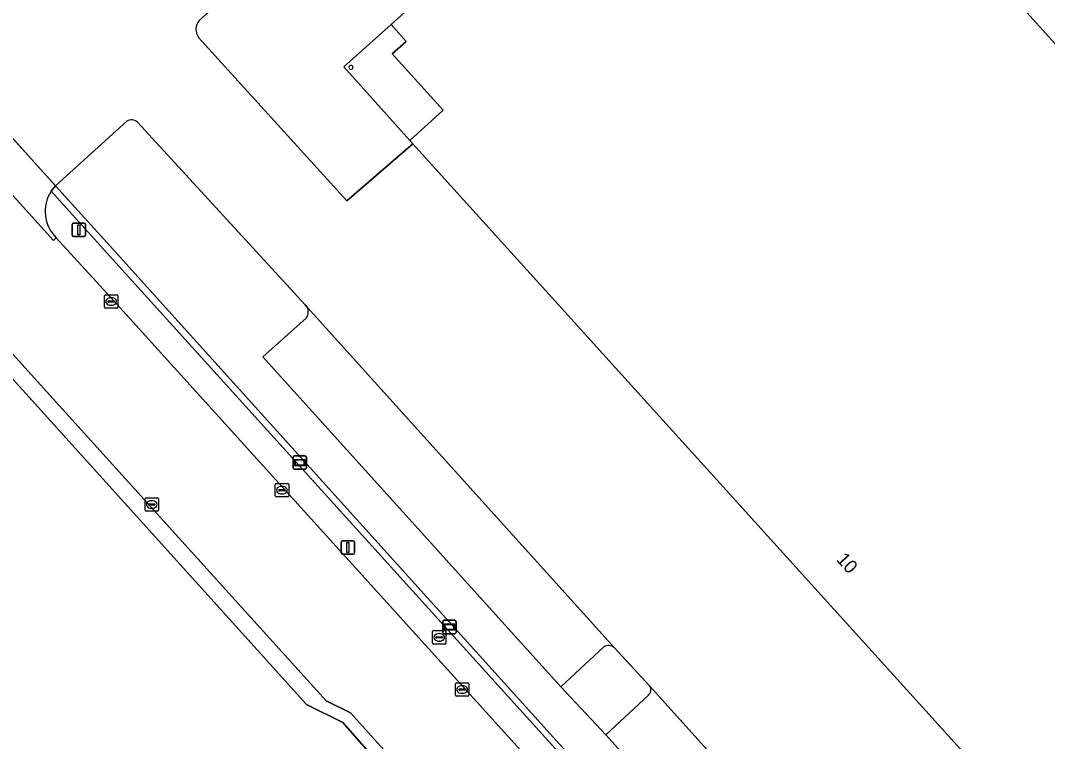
# Model space of a CAD drawing. Extents: x 156141 to 158132, y 385651 to 388333.
# Drawn here: x 156844.2 to 156920.6, y 387688.6 to 387742.2 of the extents above; entities that cross this region are included whole.
import ezdxf

# ---------------------------------------------------------------- set-up
doc = ezdxf.new("R2010")
doc.units = 0
for name, color, linetype in [('IMGEO_Brandkraan', 7, 'Continuous'), ('IMGEO_Erf', 7, 'Continuous'), ('IMGEO_Groenvoorziening', 7, 'Continuous'), ('IMGEO_Hek', 7, 'Continuous'), ('IMGEO_Kolk', 7, 'Continuous'), ('IMGEO_Lichtmast', 7, 'Continuous'), ('IMGEO_Pand', 7, 'Continuous'), ('IMGEO_Pand_nummerreeks', 7, 'Continuous'), ('IMGEO_Pand_overbouw', 7, 'Continuous'), ('IMGEO_Parkeervlak_gesloten', 7, 'Continuous'), ('IMGEO_Rijbaan_lokaal_gesloten', 7, 'Continuous'), ('IMGEO_Verkeersbordpaal', 7, 'Continuous'), ('IMGEO_Verklikker', 7, 'Continuous'), ('IMGEO_Voetpad_halfverhard', 7, 'Continuous'), ('IMGEO_Voetpad_open', 7, 'Continuous')]:
    doc.layers.add(name, color=color, linetype=linetype)

msp = doc.modelspace()

# ---------------------------------------------------------------- linework, layer by layer
at = {"layer": 'IMGEO_Brandkraan'}
for p, q in [((156874.865, 387695.896), (156874.865, 387696.748)), ((156874.94, 387696.822), (156875.792, 387696.822)), ((156875.167, 387696.365), (156875.565, 387696.365)), ((156875.353, 387696.602), (156875.378, 387696.602)), ((156875.866, 387696.748), (156875.866, 387695.896)), ((156875.792, 387695.822), (156874.94, 387695.822)), ((156875.124, 387696.316), (156875.124, 387696.328)), ((156875.562, 387696.279), (156875.164, 387696.279)), ((156875.376, 387696.042), (156875.351, 387696.042)), ((156875.608, 387696.328), (156875.608, 387696.316))]:
    msp.add_line(p, q, dxfattribs=at)
for points in [[(156874.865, 387695.896), (156874.865, 387696.748)], [(156874.94, 387696.822), (156875.792, 387696.822)], [(156875.866, 387696.748), (156875.866, 387695.896)], [(156875.792, 387695.822), (156874.94, 387695.822)]]:
    msp.add_lwpolyline(points, dxfattribs=at)
for centre, radius, start, end in [((156874.942, 387696.746), 0.0765, 91.55205, 178.44795), ((156874.942, 387696.746), 0.0765, 91.55205, 178.44795), ((156875.164, 387696.325), 0.0403, 85.87752, 175.75265), ((156875.569, 387696.327), 0.0386, 1.73085, 96.63898), ((156875.79, 387696.746), 0.0765, 1.55205, 88.44795), ((156875.79, 387696.746), 0.0765, 1.55205, 88.44795), ((156874.942, 387695.898), 0.0765, 181.55205, 268.44795), ((156874.942, 387695.898), 0.0765, 181.55205, 268.44795), ((156875.161, 387696.315), 0.0366, 178.93798, 274.71019), ((156875.565, 387696.322), 0.043, 264.86636, 352.45326), ((156875.79, 387695.898), 0.0765, 271.55205, 358.44795), ((156875.79, 387695.898), 0.0765, 271.55205, 358.44795)]:
    msp.add_arc(centre, radius, start, end, dxfattribs=at)
for centre, major_axis, ratio, start_param, end_param in [((156875.352, 387696.322), (-0.387, 0.002), 0.722429, 4.712389, 7.853982), ((156875.377, 387696.322), (-0.39, 0.002), 0.717154, 1.570796, 4.712389)]:
    msp.add_ellipse(centre, major_axis=major_axis, ratio=ratio, start_param=start_param, end_param=end_param, dxfattribs=at)
at = {"layer": 'IMGEO_Erf'}
for points in [[(156919.423, 387633.226), (156911.468, 387642.071), (156896.43, 387658.694), (156878.364, 387678.665), (156878.118, 387678.899), (156878, 387678.794), (156877.02, 387677.922), (156872.551, 387682.919), (156873.602, 387683.816), (156868.188, 387689.996), (156865.486, 387691.341), (156821.88, 387739.622), (156820.798, 387742.434), (156782.826, 387784.436), (156649.326, 387932.102)], [(156893.291, 387773.51), (156914.759, 387749.694), (156913.722, 387748.724), (156963.879, 387693.195), (156933.912, 387666.142), (156948.826, 387649.907), (157003.921, 387699.954), (157034.727, 387665.725), (157158.286, 387777.43), (157158.838, 387777.955), (157159.713, 387778.733), (157041.477, 387922.884)]]:
    msp.add_lwpolyline(points, dxfattribs=at)
at = {"layer": 'IMGEO_Groenvoorziening'}
for points in [[(156495.288, 387798.032), (156497.516, 387795.46), (156498.875, 387796.552), (156498.256, 387797.302), (156496.434, 387799.756), (156494.885, 387802.348), (156493.58, 387805.062), (156492.828, 387807.989), (156492.714, 387811.016), (156493.241, 387813.991), (156494.315, 387816.807), (156496.092, 387819.262), (156498.141, 387821.475), (156500.322, 387823.545), (156622.58, 387939.493), (156649.326, 387932.102), (156782.826, 387784.436), (156820.798, 387742.434), (156821.88, 387739.622), (156865.486, 387691.341), (156868.188, 387689.996), (156873.602, 387683.816), (156873.63, 387683.84)], [(156873.705, 387685.26), (156872.8, 387686.255), (156870.786, 387688.471), (156868.773, 387690.708), (156866.957, 387691.606), (156834.268, 387727.754), (156822.108, 387741.201), (156821.428, 387743.058), (156803.338, 387763.094)], [(156852.129, 387734.718), (156846.823, 387729.924), (156851.133, 387725.147), (156930.508, 387637.149), (156931.96, 387635.552), (156936.769, 387640.046)], [(156865.548, 387720.885), (156865.387, 387721.065), (156852.919, 387734.652)], [(156851.09, 387724.427), (156846.494, 387729.504)], [(156846.886, 387726.042), (156850.92, 387721.633), (156926.563, 387638.018), (156927.239, 387637.26), (156928.075, 387636.323)], [(156931.96, 387635.552), (156930.508, 387637.149), (156929.996, 387637.169), (156851.09, 387724.427)], [(156884.418, 387692.639), (156862.248, 387717.18), (156865.475, 387720.077)], [(156936.704, 387642.065), (156935.496, 387643.294), (156932.006, 387640.024), (156887.754, 387689.083), (156884.418, 387692.639)]]:
    msp.add_lwpolyline(points, dxfattribs=at)
msp.add_lwpolyline([(156851.133, 387725.147), (156846.823, 387729.924), (156846.494, 387729.504), (156851.09, 387724.427), (156929.996, 387637.169), (156930.508, 387637.149)], close=True, dxfattribs=at)
for centre, radius, start, end in [((156852.484, 387734.201), 0.627, 45.97747, 124.47124), ((156848.822, 387728.014), 2.764, 147.39263, 225.52747), ((156864.842, 387720.541), 0.785, 323.72894, 25.94614)]:
    msp.add_arc(centre, radius, start, end, dxfattribs=at)
at = {"layer": 'IMGEO_Hek'}
for points in [[(156846.823, 387729.924), (156829.722, 387748.873)], [(156873.602, 387683.816), (156868.188, 387689.996), (156865.486, 387691.341), (156821.88, 387739.622), (156820.798, 387742.434)], [(156851.133, 387725.147), (156846.823, 387729.924)], [(156930.508, 387637.149), (156851.133, 387725.147)]]:
    msp.add_lwpolyline(points, dxfattribs=at)
at = {"layer": 'IMGEO_Kolk'}
for p, q in [((156850.463, 387720.886), (156850.463, 387721.738)), ((156850.538, 387721.812), (156851.39, 387721.812)), ((156850.951, 387721.592), (156850.976, 387721.592)), ((156851.464, 387721.738), (156851.464, 387720.886)), ((156851.39, 387720.812), (156850.538, 387720.812)), ((156850.722, 387721.306), (156850.722, 387721.318)), ((156851.16, 387721.269), (156850.762, 387721.269)), ((156850.765, 387721.355), (156851.163, 387721.355)), ((156850.974, 387721.032), (156850.949, 387721.032)), ((156851.206, 387721.318), (156851.206, 387721.306)), ((156863.168, 387706.843), (156863.168, 387707.695)), ((156863.243, 387707.769), (156864.095, 387707.769)), ((156863.427, 387707.263), (156863.427, 387707.275)), ((156863.865, 387707.226), (156863.467, 387707.226)), ((156863.47, 387707.312), (156863.868, 387707.312)), ((156863.656, 387707.549), (156863.681, 387707.549)), ((156863.911, 387707.275), (156863.911, 387707.263)), ((156864.169, 387707.695), (156864.169, 387706.843)), ((156853.487, 387705.783), (156853.487, 387706.635)), ((156853.562, 387706.709), (156854.414, 387706.709)), ((156853.975, 387706.489), (156854, 387706.489)), ((156854.488, 387706.635), (156854.488, 387705.783)), ((156864.095, 387706.769), (156863.243, 387706.769)), ((156863.679, 387706.989), (156863.654, 387706.989)), ((156854.414, 387705.709), (156853.562, 387705.709)), ((156853.746, 387706.203), (156853.746, 387706.215)), ((156854.184, 387706.166), (156853.786, 387706.166)), ((156853.789, 387706.252), (156854.187, 387706.252)), ((156853.998, 387705.929), (156853.973, 387705.929)), ((156854.23, 387706.215), (156854.23, 387706.203)), ((156876.568, 387692.02), (156876.568, 387692.872)), ((156876.643, 387692.946), (156877.495, 387692.946)), ((156877.056, 387692.726), (156877.081, 387692.726)), ((156877.569, 387692.872), (156877.569, 387692.02)), ((156877.495, 387691.946), (156876.643, 387691.946)), ((156876.827, 387692.44), (156876.827, 387692.452)), ((156877.265, 387692.403), (156876.867, 387692.403)), ((156876.87, 387692.489), (156877.268, 387692.489)), ((156877.079, 387692.166), (156877.054, 387692.166)), ((156877.311, 387692.452), (156877.311, 387692.44))]:
    msp.add_line(p, q, dxfattribs=at)
for points in [[(156850.463, 387720.886), (156850.463, 387721.738)], [(156850.538, 387721.812), (156851.39, 387721.812)], [(156851.464, 387721.738), (156851.464, 387720.886)], [(156851.39, 387720.812), (156850.538, 387720.812)], [(156863.168, 387706.843), (156863.168, 387707.695)], [(156863.243, 387707.769), (156864.095, 387707.769)], [(156864.169, 387707.695), (156864.169, 387706.843)], [(156853.487, 387705.783), (156853.487, 387706.635)], [(156853.562, 387706.709), (156854.414, 387706.709)], [(156854.488, 387706.635), (156854.488, 387705.783)], [(156864.095, 387706.769), (156863.243, 387706.769)], [(156854.414, 387705.709), (156853.562, 387705.709)], [(156876.568, 387692.02), (156876.568, 387692.872)], [(156876.643, 387692.946), (156877.495, 387692.946)], [(156877.569, 387692.872), (156877.569, 387692.02)], [(156877.495, 387691.946), (156876.643, 387691.946)]]:
    msp.add_lwpolyline(points, dxfattribs=at)
for centre, radius, start, end in [((156850.54, 387721.736), 0.0765, 91.55205, 178.44795), ((156850.54, 387721.736), 0.0765, 91.55205, 178.44795), ((156851.388, 387721.736), 0.0765, 1.55205, 88.44795), ((156851.388, 387721.736), 0.0765, 1.55205, 88.44795), ((156850.54, 387720.888), 0.0765, 181.55205, 268.44795), ((156850.54, 387720.888), 0.0765, 181.55205, 268.44795), ((156850.762, 387721.315), 0.0403, 85.87752, 175.75265), ((156850.759, 387721.305), 0.0366, 178.93798, 274.71019), ((156851.163, 387721.312), 0.043, 264.86636, 352.45326), ((156851.167, 387721.317), 0.0386, 1.73085, 96.63898), ((156851.388, 387720.888), 0.0765, 271.55205, 358.44795), ((156851.388, 387720.888), 0.0765, 271.55205, 358.44795), ((156863.245, 387707.693), 0.0765, 91.55205, 178.44795), ((156863.245, 387707.693), 0.0765, 91.55205, 178.44795), ((156863.467, 387707.272), 0.0403, 85.87752, 175.75265), ((156863.464, 387707.262), 0.0366, 178.93798, 274.71019), ((156863.868, 387707.269), 0.043, 264.86636, 352.45326), ((156863.872, 387707.274), 0.0386, 1.73085, 96.63898), ((156864.093, 387707.693), 0.0765, 1.55205, 88.44795), ((156864.093, 387707.693), 0.0765, 1.55205, 88.44795), ((156853.564, 387706.633), 0.0765, 91.55205, 178.44795), ((156853.564, 387706.633), 0.0765, 91.55205, 178.44795), ((156854.412, 387706.633), 0.0765, 1.55205, 88.44795), ((156854.412, 387706.633), 0.0765, 1.55205, 88.44795), ((156863.245, 387706.845), 0.0765, 181.55205, 268.44795), ((156863.245, 387706.845), 0.0765, 181.55205, 268.44795), ((156864.093, 387706.845), 0.0765, 271.55205, 358.44795), ((156864.093, 387706.845), 0.0765, 271.55205, 358.44795), ((156853.564, 387705.785), 0.0765, 181.55205, 268.44795), ((156853.564, 387705.785), 0.0765, 181.55205, 268.44795), ((156853.786, 387706.212), 0.0403, 85.87752, 175.75265), ((156853.783, 387706.202), 0.0366, 178.93798, 274.71019), ((156854.187, 387706.209), 0.043, 264.86636, 352.45326), ((156854.191, 387706.214), 0.0386, 1.73085, 96.63898), ((156854.412, 387705.785), 0.0765, 271.55205, 358.44795), ((156854.412, 387705.785), 0.0765, 271.55205, 358.44795), ((156876.645, 387692.87), 0.0765, 91.55205, 178.44795), ((156876.645, 387692.87), 0.0765, 91.55205, 178.44795), ((156877.493, 387692.87), 0.0765, 1.55205, 88.44795), ((156877.493, 387692.87), 0.0765, 1.55205, 88.44795), ((156876.645, 387692.022), 0.0765, 181.55205, 268.44795), ((156876.645, 387692.022), 0.0765, 181.55205, 268.44795), ((156876.867, 387692.449), 0.0403, 85.87752, 175.75265), ((156876.864, 387692.439), 0.0366, 178.93798, 274.71019), ((156877.268, 387692.446), 0.043, 264.86636, 352.45326), ((156877.272, 387692.451), 0.0386, 1.73085, 96.63898), ((156877.493, 387692.022), 0.0765, 271.55205, 358.44795), ((156877.493, 387692.022), 0.0765, 271.55205, 358.44795)]:
    msp.add_arc(centre, radius, start, end, dxfattribs=at)
for centre, major_axis, ratio, start_param, end_param in [((156850.95, 387721.312), (-0.387, 0.002), 0.722429, 4.712389, 7.853982), ((156850.975, 387721.312), (-0.39, 0.002), 0.717154, 1.570796, 4.712389), ((156863.655, 387707.269), (-0.387, 0.002), 0.722429, 4.712389, 7.853982), ((156863.68, 387707.269), (-0.39, 0.002), 0.717154, 1.570796, 4.712389), ((156853.974, 387706.209), (-0.387, 0.002), 0.722429, 4.712389, 7.853982), ((156853.999, 387706.209), (-0.39, 0.002), 0.717154, 1.570796, 4.712389), ((156877.055, 387692.446), (-0.387, 0.002), 0.722429, 4.712389, 7.853982), ((156877.08, 387692.446), (-0.39, 0.002), 0.717154, 1.570796, 4.712389)]:
    msp.add_ellipse(centre, major_axis=major_axis, ratio=ratio, start_param=start_param, end_param=end_param, dxfattribs=at)
at = {"layer": 'IMGEO_Lichtmast'}
for p, q in [((156868.067, 387702.602), (156868.067, 387703.402)), ((156868.067, 387703.402), (156868.067, 387702.602)), ((156868.167, 387703.502), (156868.957, 387703.502)), ((156868.957, 387703.502), (156868.167, 387703.502)), ((156869.057, 387703.402), (156869.057, 387702.602)), ((156869.057, 387702.602), (156869.057, 387703.402)), ((156868.957, 387702.502), (156868.167, 387702.502)), ((156868.167, 387702.502), (156868.957, 387702.502))]:
    msp.add_line(p, q, dxfattribs=at)
msp.add_lwpolyline([(156868.487, 387703.377), (156868.637, 387703.377), (156868.637, 387702.627), (156868.487, 387702.627), (156868.487, 387703.377)], dxfattribs=at)
for centre, start, end in [((156868.167, 387703.402), 90, 180), ((156868.167, 387703.402), 90, 180), ((156868.957, 387703.402), 0, 90), ((156868.957, 387703.402), 360, 90), ((156868.167, 387702.602), 180, 270), ((156868.167, 387702.602), 180, 270), ((156868.957, 387702.602), 270, 0), ((156868.957, 387702.602), 270, 0)]:
    msp.add_arc(centre, 0.1, start, end, dxfattribs=at)
at = {"layer": 'IMGEO_Pand'}
msp.add_lwpolyline([(156913.722, 387748.724), (156898.251, 387765.852), (156871.789, 387741.902), (156872.918, 387740.654), (156871.877, 387739.726), (156875.665, 387735.537), (156873.183, 387733.293), (156873.405, 387733.048), (156933.912, 387666.142), (156963.879, 387693.195)], close=True, dxfattribs=at)
for start, end in [(0, 180), (180, 360)]:
    msp.add_arc((156868.797, 387738.719), 0.15, start, end, dxfattribs=at)
at = {"layer": 'IMGEO_Pand_overbouw'}
msp.add_lwpolyline([(156875.665, 387735.537), (156871.877, 387739.726), (156872.918, 387740.654), (156871.789, 387741.902), (156868.273, 387738.757), (156873.183, 387733.293)], close=True, dxfattribs=at)
at = {"layer": 'IMGEO_Parkeervlak_gesloten'}
for points in [[(156888.369, 387695.558), (156865.548, 387720.885)], [(156865.475, 387720.077), (156862.248, 387717.18), (156884.418, 387692.639), (156887.601, 387695.624)], [(156890.937, 387692.024), (156887.754, 387689.083), (156932.006, 387640.024), (156935.496, 387643.294), (156891.025, 387692.705)]]:
    msp.add_lwpolyline(points, dxfattribs=at)
for centre, radius, start, end in [((156864.842, 387720.541), 0.785, 323.72894, 25.94614), ((156887.937, 387695.028), 0.684, 50.78272, 119.39371), ((156890.592, 387692.415), 0.521, 311.44114, 33.83275)]:
    msp.add_arc(centre, radius, start, end, dxfattribs=at)
at = {"layer": 'IMGEO_Rijbaan_lokaal_gesloten'}
for points in [[(156655.967, 387926.056), (156698.289, 387879.306), (156783.496, 387785.044), (156803.338, 387763.094), (156821.428, 387743.058), (156822.108, 387741.201), (156834.268, 387727.754), (156866.957, 387691.606), (156868.773, 387690.708), (156870.786, 387688.471), (156872.8, 387686.255), (156873.705, 387685.26), (156877.781, 387680.737), (156879.481, 387678.846), (156879.508, 387678.816), (156880.175, 387678.093), (156887.408, 387670.091), (156891.136, 387665.968), (156922.531, 387631.246)], [(156951.883, 387610.008), (156938.709, 387624.566), (156937.156, 387626.245), (156936.961, 387626.04), (156932.395, 387631.097), (156927.003, 387637.043), (156927.239, 387637.26), (156926.563, 387638.018), (156850.92, 387721.633), (156846.886, 387726.042), (156846.681, 387725.852), (156833.362, 387740.578), (156825.564, 387749.197), (156825.782, 387749.394), (156821.381, 387754.269), (156808.654, 387768.305), (156739.745, 387844.55)], [(156857.512, 387742.209), (156872.759, 387755.961), (156885.075, 387767.07), (156878.947, 387773.337), (156855.668, 387752.218)], [(156825.822, 387749.349), (156825.782, 387749.394), (156825.564, 387749.197), (156833.362, 387740.578), (156846.681, 387725.852), (156846.886, 387726.042)], [(156873.405, 387733.048), (156868.487, 387728.797), (156857.468, 387740.957)], [(156841.724, 387740.304), (156839.293, 387738.268), (156846.823, 387729.924), (156852.129, 387734.718)], [(156846.494, 387729.504), (156846.823, 387729.924), (156839.293, 387738.268)], [(156852.919, 387734.652), (156865.387, 387721.065), (156865.548, 387720.885), (156888.369, 387695.558), (156891.025, 387692.705), (156935.496, 387643.294), (156936.704, 387642.065)], [(156944.666, 387632.391), (156941.143, 387629.361), (156965.327, 387602.983), (157034.727, 387665.725), (157003.921, 387699.954), (156948.826, 387649.907), (156933.912, 387666.142), (156873.405, 387733.048)]]:
    msp.add_lwpolyline(points, dxfattribs=at)
for centre, radius, start, end in [((156858.276, 387741.555), 1.006, 139.46393, 216.51055), ((156852.484, 387734.201), 0.627, 45.97747, 124.47124), ((156848.822, 387728.014), 2.764, 147.39263, 225.52747)]:
    msp.add_arc(centre, radius, start, end, dxfattribs=at)
at = {"layer": 'IMGEO_Verkeersbordpaal'}
for p, q in [((156848.062, 387726.232), (156848.062, 387727.032)), ((156848.062, 387727.032), (156848.062, 387726.232)), ((156848.162, 387727.132), (156848.952, 387727.132)), ((156848.952, 387727.132), (156848.162, 387727.132)), ((156849.052, 387727.032), (156849.052, 387726.232)), ((156849.052, 387726.232), (156849.052, 387727.032)), ((156848.952, 387726.132), (156848.162, 387726.132)), ((156848.162, 387726.132), (156848.952, 387726.132))]:
    msp.add_line(p, q, dxfattribs=at)
msp.add_lwpolyline([(156848.482, 387727.007), (156848.632, 387727.007), (156848.632, 387726.257), (156848.482, 387726.257), (156848.482, 387727.007)], dxfattribs=at)
for centre, start, end in [((156848.162, 387727.032), 90, 180), ((156848.162, 387727.032), 90, 180), ((156848.952, 387727.032), 0, 90), ((156848.952, 387727.032), 360, 90), ((156848.162, 387726.232), 180, 270), ((156848.162, 387726.232), 180, 270), ((156848.952, 387726.232), 270, 0), ((156848.952, 387726.232), 270, 0)]:
    msp.add_arc(centre, 0.1, start, end, dxfattribs=at)
at = {"layer": 'IMGEO_Verklikker'}
for p, q in [((156864.493, 387708.926), (156864.493, 387709.726)), ((156864.493, 387709.726), (156864.493, 387708.926)), ((156864.593, 387709.826), (156865.383, 387709.826)), ((156865.383, 387709.826), (156864.593, 387709.826)), ((156865.483, 387709.726), (156865.483, 387708.926)), ((156865.483, 387708.926), (156865.483, 387709.726)), ((156865.383, 387708.826), (156864.593, 387708.826)), ((156864.593, 387708.826), (156865.383, 387708.826)), ((156875.624, 387696.695), (156875.624, 387697.495)), ((156875.624, 387697.495), (156875.624, 387696.695)), ((156875.724, 387697.595), (156876.514, 387697.595)), ((156876.514, 387697.595), (156875.724, 387697.595)), ((156876.614, 387697.495), (156876.614, 387696.695)), ((156876.614, 387696.695), (156876.614, 387697.495)), ((156876.514, 387696.595), (156875.724, 387696.595)), ((156875.724, 387696.595), (156876.514, 387696.595))]:
    msp.add_line(p, q, dxfattribs=at)
for points in [[(156864.594, 387709.558), (156865.382, 387709.558), (156865.382, 387709.094), (156864.594, 387709.094), (156864.594, 387709.558)], [(156864.659, 387709.493), (156864.659, 387709.159), (156865.317, 387709.159), (156865.317, 387709.493), (156864.659, 387709.493)], [(156875.725, 387697.327), (156876.513, 387697.327), (156876.513, 387696.863), (156875.725, 387696.863), (156875.725, 387697.327)], [(156875.79, 387697.262), (156875.79, 387696.928), (156876.448, 387696.928), (156876.448, 387697.262), (156875.79, 387697.262)]]:
    msp.add_lwpolyline(points, dxfattribs=at)
for centre, start, end in [((156864.593, 387709.726), 90, 180), ((156864.593, 387709.726), 90, 180), ((156865.383, 387709.726), 0, 90), ((156865.383, 387709.726), 360, 90), ((156864.593, 387708.926), 180, 270), ((156864.593, 387708.926), 180, 270), ((156865.383, 387708.926), 270, 0), ((156865.383, 387708.926), 270, 0), ((156875.724, 387697.495), 90, 180), ((156875.724, 387697.495), 90, 180), ((156876.514, 387697.495), 0, 90), ((156876.514, 387697.495), 360, 90), ((156875.724, 387696.695), 180, 270), ((156875.724, 387696.695), 180, 270), ((156876.514, 387696.695), 270, 0), ((156876.514, 387696.695), 270, 0)]:
    msp.add_arc(centre, 0.1, start, end, dxfattribs=at)
at = {"layer": 'IMGEO_Voetpad_halfverhard'}
for points in [[(156887.601, 387695.624), (156884.418, 387692.639), (156887.754, 387689.083), (156890.937, 387692.024)], [(156891.025, 387692.705), (156888.369, 387695.558)]]:
    msp.add_lwpolyline(points, dxfattribs=at)
for centre, radius, start, end in [((156887.937, 387695.028), 0.684, 50.78272, 119.39371), ((156890.592, 387692.415), 0.521, 311.44114, 33.83275)]:
    msp.add_arc(centre, radius, start, end, dxfattribs=at)
at = {"layer": 'IMGEO_Voetpad_open'}
for points in [[(156892.216, 387773.51), (156891.71, 387773.054), (156897.374, 387766.771), (156878.497, 387749.694), (156872.759, 387755.961), (156857.512, 387742.209)], [(156857.468, 387740.957), (156868.487, 387728.797), (156873.405, 387733.048), (156873.183, 387733.293), (156875.665, 387735.537), (156871.877, 387739.726), (156872.918, 387740.654), (156871.789, 387741.902), (156898.251, 387765.852)]]:
    msp.add_lwpolyline(points, dxfattribs=at)
for centre, radius, start, end in [((156858.276, 387741.555), 1.006, 139.46393, 216.51055), ((156868.797, 387738.719), 0.15, 0, 180), ((156868.797, 387738.719), 0.15, 180, 360)]:
    msp.add_arc(centre, radius, start, end, dxfattribs=at)

# ---------------------------------------------------------------- texts
at = {"layer": 'IMGEO_Pand_nummerreeks'}
msp.add_text('10', height=1, rotation=312.14084, dxfattribs=at).set_placement((156904.838, 387702.08))

doc.saveas('drawing.dxf')
